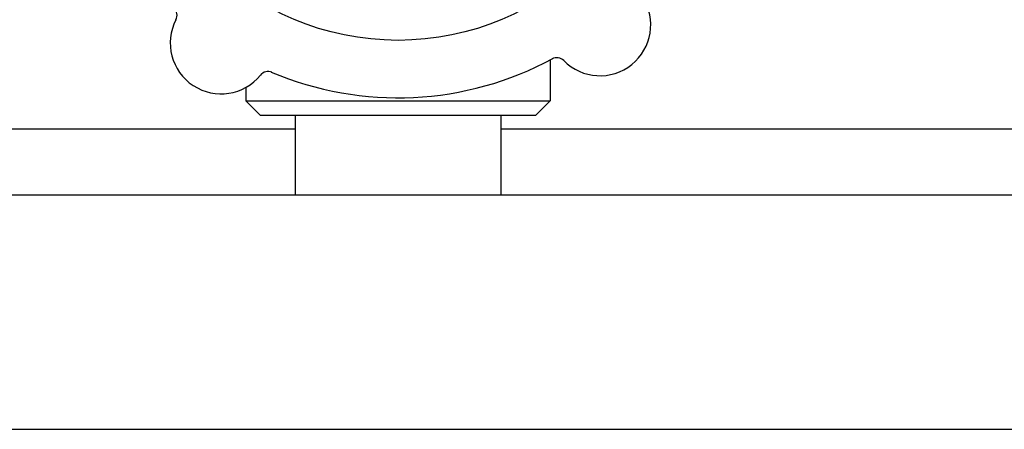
# Model space of a CAD drawing. Header units: inches. Extents: x 24 to 1128, y -94 to 748.
# Tile 529 of 546: x 702.33 to 708.62, y 601.14 to 603.76. Entities that reach past the tile are written whole.
import ezdxf

# ---------------------------------------------------------------- set-up
doc = ezdxf.new("R2010")
doc.units = ezdxf.units.IN
doc.header["$LTSCALE"] = 32
doc.header["$MEASUREMENT"] = 0
doc.layers.add('Dimension (ANSI)', color=7, linetype='Continuous', lineweight=25)
doc.layers.add('Visible (ANSI)', color=7, linetype='Continuous', lineweight=30)
doc.styles.add('Note Text (ANSI)', font='tahoma.ttf')
doc.dimstyles.new('Architectural (ANSI)', dxfattribs={"dimscale": 32, "dimtxt": 0.125, "dimasz": 0.098425, "dimexe": 0.125, "dimexo": 0.0625, "dimgap": 0.031496, "dimtad": 0, "dimtih": 1, "dimtoh": 1, "dimdec": 4, "dimrnd": 1e-08, "dimzin": 3, "dimdsep": 46, "dimlunit": 4, "dimtxsty": 'Note Text (ANSI)', "dimcen": 0.09, "dimdle": 0.393701, "dimclrd": 256, "dimclre": 256, "dimclrt": 256, "dimadec": 0, "dimazin": 3, "dimtfac": 0.96, "dimtofl": 0, "dimtmove": 0, "dimatfit": 3, "dimfxl": 1, "dimfrac": 2, "dimtolj": 1, "dimtzin": 12, "dimlwd": -1, "dimlwe": -1, "dimarcsym": 0})

# ---------------------------------------------------------------- blocks, each defined once
blk = doc.blocks.new('*D17')
at = {"layer": 'Defpoints', "color": 0, "transparency": 16777216}
for p in [(692.9153, 606.0589), (692.9153, 480.0589), (781.1171, 480.0589)]:
    blk.add_point(p, dxfattribs=at)
at = {"layer": 'Dimension (ANSI)', "transparency": 16777216}
for p, q in [((694.9153, 606.0589), (785.1171, 606.0589)), ((781.1171, 602.9093), (781.1171, 543.1487)), ((781.1171, 483.2085), (781.1171, 536.9691)), ((694.9153, 480.0589), (785.1171, 480.0589))]:
    blk.add_line(p, q, dxfattribs=at)
for points in [[(780.5922, 602.9093), (781.6421, 602.9093), (781.1171, 606.0589)], [(780.5922, 483.2085), (781.6421, 483.2085), (781.1171, 480.0589)]]:
    blk.add_solid(points, dxfattribs=at)
at = {"layer": 'Dimension (ANSI)', "transparency": 16777216, "insert": (774.3851, 542.1408), "char_height": 4, "attachment_point": 1, "style": 'Note Text (ANSI)'}
blk.add_mtext('\\A1;10\'-6"', dxfattribs=at)

msp = doc.modelspace()

# ---------------------------------------------------------------- linework, layer by layer
at = {"layer": 'Visible (ANSI)'}
for p, q in [((705.71808, 603.50158), (705.71808, 603.24016)), ((703.77058, 603.32486), (703.77058, 603.24016)), ((703.77058, 603.24016), (705.71808, 603.24016)), ((703.86433, 603.14641), (703.77058, 603.24016)), ((705.62433, 603.14641), (705.71808, 603.24016)), ((705.62433, 603.14641), (703.86433, 603.14641)), ((704.08683, 603.14641), (704.08683, 602.63891)), ((705.40183, 603.14641), (705.40183, 602.63891)), ((704.08683, 603.05891), (693.16529, 603.05891)), ((738.16529, 603.05891), (705.40183, 603.05891)), ((698.24529, 602.63891), (737.74529, 602.63891)), ((698.24529, 601.13891), (736.24529, 601.13891))]:
    msp.add_line(p, q, dxfattribs=at)
msp.add_circle((704.74433, 605.33391), 1.7075, dxfattribs=at)
for centre, radius, start, end in [((706.03507, 603.72521), 0.325, 224.661127, 32.822474), ((703.26901, 603.78719), 0.0625, 332.661127, 46.353404), ((703.61323, 603.60923), 0.325, 152.661127, 320.822474), ((704.74433, 605.33391), 2.075, 246.999652, 298.483949), ((705.75945, 603.45283), 0.0625, 44.661127, 118.353404), ((703.91361, 603.36444), 0.0625, 67.130197, 140.822474)]:
    msp.add_arc(centre, radius, start, end, dxfattribs=at)

# ---------------------------------------------------------------- dimensions: what is measured, and where the dimension line sits
at = {"layer": 'Dimension (ANSI)'}
dim = msp.add_linear_dim(base=(781.11714, 480.05891), p1=(692.91529, 606.05891), p2=(692.91529, 480.05891), angle=90, dimstyle='Architectural (ANSI)', override={"dimgap": 0.031496, "dimdec": 4, "dimlfac": 1, "dimtol": 0, "dimlim": 0, "dimtp": 0, "dimtm": 0, "dimtdec": 2, "dimatfit": 1}, dxfattribs=at)
dim.commit()
dim.dimension.update_dxf_attribs({"geometry": '*D17', "text_midpoint": (781.11714, 540.05891), "dimtype": 160})

doc.saveas('drawing.dxf')
